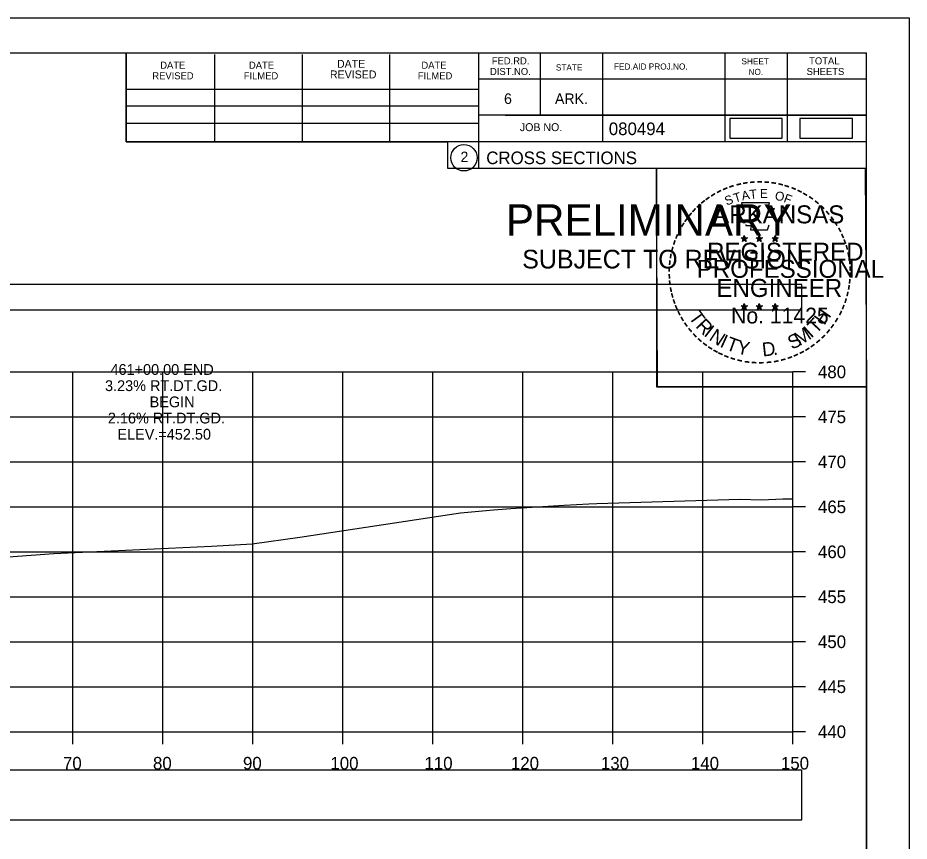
# Model space of a CAD drawing. Extents: x 1376273 to 1384221, y 378927 to 384592.
# Drawn here: x 1384121.8 to 1384220.8, y 380660.3 to 380751.8 of the extents above; entities that cross this region are included whole.
import ezdxf

# ---------------------------------------------------------------- set-up
doc = ezdxf.new("R2010")
doc.units = 0
for name, color, linetype in [('R_Axis', 7, 'Continuous'), ('R_Axis Annot', 7, 'Continuous'), ('R_Border', 7, 'Continuous'), ('R_Border PE', 7, 'Continuous'), ('R_Border Prem', 7, 'Continuous'), ('R_Drive', 7, 'Continuous'), ('R_Exist Surface', 7, 'Continuous'), ('R_Grid', 7, 'Continuous'), ('R_No Plot', 7, 'Continuous'), ('R_Xsect Elev', 7, 'Continuous')]:
    doc.layers.add(name, color=color, linetype=linetype)

msp = doc.modelspace()

# ---------------------------------------------------------------- linework, layer by layer
at = {"layer": 'R_Axis'}
for p, q in [((1384207.907, 380672.494), (1384207.907, 380712.494)), ((1384209.307, 380712.494), (1384207.907, 380712.494)), ((1384209.307, 380707.494), (1384207.907, 380707.494)), ((1384209.307, 380702.494), (1384207.907, 380702.494)), ((1384209.307, 380697.494), (1384207.907, 380697.494)), ((1384209.307, 380692.494), (1384207.907, 380692.494)), ((1384209.307, 380687.494), (1384207.907, 380687.494)), ((1384209.307, 380682.494), (1384207.907, 380682.494)), ((1384209.307, 380677.494), (1384207.907, 380677.494)), ((1383907.907, 380672.494), (1384207.907, 380672.494)), ((1384127.907, 380671.094), (1384127.907, 380672.494)), ((1384137.907, 380671.094), (1384137.907, 380672.494)), ((1384147.907, 380671.094), (1384147.907, 380672.494)), ((1384157.907, 380671.094), (1384157.907, 380672.494)), ((1384167.907, 380671.094), (1384167.907, 380672.494)), ((1384177.907, 380671.094), (1384177.907, 380672.494)), ((1384187.907, 380671.094), (1384187.907, 380672.494)), ((1384197.907, 380671.094), (1384197.907, 380672.494)), ((1384207.907, 380671.094), (1384207.907, 380672.494)), ((1384209.307, 380672.494), (1384207.907, 380672.494))]:
    msp.add_line(p, q, dxfattribs=at)
at = {"layer": 'R_Axis Annot'}
for points in [[(1383907.129, 380719.381), (1384208.931, 380719.381), (1384208.931, 380722.198), (1383907.129, 380722.198)], [(1383907.129, 380662.71), (1384208.931, 380662.71), (1384208.931, 380668.233), (1383907.129, 380668.233)]]:
    msp.add_lwpolyline(points, close=True, dxfattribs=at)
at = {"layer": 'R_Border'}
for p, q in [((1383899.907, 380747.954), (1384216.087, 380747.954)), ((1384133.827, 380738.074), (1384133.827, 380747.954)), ((1384172.987, 380747.954), (1384172.987, 380735.154)), ((1384179.827, 380747.954), (1384179.827, 380741.014)), ((1384186.767, 380747.954), (1384186.767, 380738.074)), ((1384200.347, 380747.954), (1384200.347, 380738.074)), ((1384207.287, 380747.954), (1384207.287, 380738.074)), ((1384216.087, 380542.494), (1384216.087, 380747.954)), ((1384143.687, 380738.074), (1384143.687, 380747.754)), ((1384153.447, 380738.074), (1384153.447, 380747.754)), ((1384163.127, 380738.074), (1384163.127, 380747.754)), ((1384216.087, 380745.014), (1384172.987, 380745.014)), ((1384216.087, 380745.034), (1384216.087, 380745.034)), ((1384133.827, 380743.934), (1384172.987, 380743.934)), ((1384133.827, 380742.074), (1384172.987, 380742.074)), ((1384216.087, 380741.014), (1384172.987, 380741.014)), ((1384175.947, 380741.014), (1384216.087, 380741.014)), ((1384133.827, 380738.074), (1384133.827, 380740.134)), ((1384133.827, 380740.134), (1384172.987, 380740.134)), ((1384216.087, 380738.074), (1384133.827, 380738.074)), ((1384172.987, 380735.154), (1384216.087, 380735.154))]:
    msp.add_line(p, q, dxfattribs=at)
msp.add_circle((1384171.374, 380736.29), 1.467, dxfattribs=at)
at = {"layer": 'R_Border PE'}
for p, q in [((1384202.172, 380727.41), (1384202.521, 380727.299)), ((1384202.172, 380727.41), (1384202.425, 380727.365)), ((1384202.172, 380727.41), (1384202.409, 380727.288)), ((1384202.305, 380727.002), (1384202.521, 380727.299)), ((1384202.305, 380727.002), (1384202.431, 380727.246)), ((1384202.305, 380727.002), (1384202.519, 380727.219)), ((1384202.521, 380727.664), (1384202.48, 380727.412)), ((1384202.734, 380727.002), (1384202.519, 380727.216)), ((1384202.521, 380727.299), (1384202.521, 380727.664)), ((1384202.521, 380727.664), (1384202.57, 380727.414)), ((1384202.868, 380727.41), (1384202.521, 380727.299)), ((1384202.734, 380727.002), (1384202.521, 380727.299)), ((1384202.868, 380727.41), (1384202.582, 380727.361)), ((1384202.734, 380727.002), (1384202.597, 380727.293)), ((1384202.868, 380727.41), (1384202.664, 380727.308)), ((1384203.842, 380727.41), (1384204.191, 380727.299)), ((1384203.842, 380727.41), (1384204.095, 380727.365)), ((1384203.842, 380727.41), (1384204.079, 380727.288)), ((1384203.975, 380727.002), (1384204.191, 380727.299)), ((1384203.975, 380727.002), (1384204.101, 380727.246)), ((1384203.975, 380727.002), (1384204.189, 380727.219)), ((1384204.191, 380727.664), (1384204.15, 380727.412)), ((1384204.404, 380727.002), (1384204.189, 380727.216)), ((1384204.191, 380727.299), (1384204.191, 380727.664)), ((1384204.191, 380727.664), (1384204.24, 380727.414)), ((1384204.538, 380727.41), (1384204.191, 380727.299)), ((1384204.404, 380727.002), (1384204.191, 380727.299)), ((1384204.538, 380727.41), (1384204.252, 380727.361)), ((1384204.404, 380727.002), (1384204.267, 380727.293)), ((1384204.538, 380727.41), (1384204.334, 380727.308)), ((1384205.606, 380727.398), (1384205.955, 380727.287)), ((1384205.606, 380727.398), (1384205.859, 380727.353)), ((1384205.606, 380727.398), (1384205.843, 380727.276)), ((1384205.739, 380726.99), (1384205.955, 380727.287)), ((1384205.739, 380726.99), (1384205.865, 380727.234)), ((1384205.739, 380726.99), (1384205.953, 380727.207)), ((1384205.955, 380727.652), (1384205.914, 380727.4)), ((1384206.168, 380726.99), (1384205.953, 380727.204)), ((1384205.955, 380727.287), (1384205.955, 380727.652)), ((1384205.955, 380727.652), (1384206.004, 380727.402)), ((1384206.302, 380727.398), (1384205.955, 380727.287)), ((1384206.168, 380726.99), (1384205.955, 380727.287)), ((1384206.302, 380727.398), (1384206.016, 380727.349)), ((1384206.168, 380726.99), (1384206.031, 380727.281)), ((1384206.302, 380727.398), (1384206.098, 380727.296)), ((1384202.168, 380719.837), (1384202.517, 380719.726)), ((1384202.168, 380719.837), (1384202.421, 380719.792)), ((1384202.168, 380719.837), (1384202.405, 380719.715)), ((1384202.301, 380719.429), (1384202.517, 380719.726)), ((1384202.301, 380719.429), (1384202.427, 380719.673)), ((1384202.301, 380719.429), (1384202.515, 380719.646)), ((1384202.517, 380720.091), (1384202.476, 380719.839)), ((1384202.73, 380719.429), (1384202.515, 380719.643)), ((1384202.517, 380719.726), (1384202.517, 380720.091)), ((1384202.517, 380720.091), (1384202.566, 380719.841)), ((1384202.864, 380719.837), (1384202.517, 380719.726)), ((1384202.73, 380719.429), (1384202.517, 380719.726)), ((1384202.864, 380719.837), (1384202.578, 380719.788)), ((1384202.73, 380719.429), (1384202.593, 380719.72)), ((1384202.864, 380719.837), (1384202.66, 380719.735)), ((1384203.837, 380719.837), (1384204.186, 380719.726)), ((1384203.837, 380719.837), (1384204.09, 380719.792)), ((1384203.837, 380719.837), (1384204.074, 380719.715)), ((1384203.97, 380719.429), (1384204.186, 380719.726)), ((1384203.97, 380719.429), (1384204.096, 380719.673)), ((1384203.97, 380719.429), (1384204.184, 380719.646)), ((1384204.186, 380720.091), (1384204.145, 380719.839)), ((1384204.399, 380719.429), (1384204.184, 380719.643)), ((1384204.186, 380719.726), (1384204.186, 380720.091)), ((1384204.186, 380720.091), (1384204.235, 380719.841)), ((1384204.533, 380719.837), (1384204.186, 380719.726)), ((1384204.399, 380719.429), (1384204.186, 380719.726)), ((1384204.533, 380719.837), (1384204.247, 380719.788)), ((1384204.399, 380719.429), (1384204.262, 380719.72)), ((1384204.533, 380719.837), (1384204.329, 380719.735)), ((1384205.604, 380719.827), (1384205.953, 380719.716)), ((1384205.604, 380719.827), (1384205.857, 380719.782)), ((1384205.604, 380719.827), (1384205.841, 380719.705)), ((1384205.737, 380719.419), (1384205.953, 380719.716)), ((1384205.737, 380719.419), (1384205.863, 380719.663)), ((1384205.737, 380719.419), (1384205.951, 380719.636)), ((1384205.953, 380720.081), (1384205.912, 380719.829)), ((1384206.166, 380719.419), (1384205.951, 380719.633)), ((1384205.953, 380719.716), (1384205.953, 380720.081)), ((1384205.953, 380720.081), (1384206.002, 380719.831)), ((1384206.3, 380719.827), (1384205.953, 380719.716)), ((1384206.166, 380719.419), (1384205.953, 380719.716)), ((1384206.3, 380719.827), (1384206.014, 380719.778)), ((1384206.166, 380719.419), (1384206.029, 380719.71)), ((1384206.3, 380719.827), (1384206.096, 380719.725))]:
    msp.add_line(p, q, dxfattribs=at)
for points in [[(1384202.213, 380731.288), (1384202.482, 380730.461)], [(1384205.724, 380730.366), (1384205.866, 380730.65), (1384205.181, 380730.626), (1384205.329, 380731.288), (1384202.213, 380731.288)], [(1384202.705, 380728.865), (1384202.705, 380728.778), (1384203.268, 380728.759), (1384203.214, 380728.286), (1384205.084, 380728.286), (1384205.285, 380728.822)], [(1384202.521, 380727.664), (1384202.734, 380727.002), (1384202.172, 380727.41), (1384202.868, 380727.41), (1384202.305, 380727.002), (1384202.521, 380727.664)], [(1384204.191, 380727.664), (1384204.404, 380727.002), (1384203.842, 380727.41), (1384204.538, 380727.41), (1384203.975, 380727.002), (1384204.191, 380727.664)], [(1384205.955, 380727.652), (1384206.168, 380726.99), (1384205.606, 380727.398), (1384206.302, 380727.398), (1384205.739, 380726.99), (1384205.955, 380727.652)], [(1384202.517, 380720.091), (1384202.73, 380719.429), (1384202.168, 380719.837), (1384202.864, 380719.837), (1384202.301, 380719.429), (1384202.517, 380720.091)], [(1384204.186, 380720.091), (1384204.399, 380719.429), (1384203.837, 380719.837), (1384204.533, 380719.837), (1384203.97, 380719.429), (1384204.186, 380720.091)], [(1384205.953, 380720.081), (1384206.166, 380719.419), (1384205.604, 380719.827), (1384206.3, 380719.827), (1384205.737, 380719.419), (1384205.953, 380720.081)]]:
    msp.add_lwpolyline(points, dxfattribs=at)
for centre, radius in [((1384202.52, 380727.298), 0.172), ((1384202.52, 380727.298), 0.145), ((1384202.52, 380727.298), 0.116), ((1384202.52, 380727.298), 0.0991), ((1384202.52, 380727.298), 0.0747), ((1384202.52, 380727.298), 0.0495), ((1384202.52, 380727.298), 0.0296), ((1384204.19, 380727.298), 0.172), ((1384204.19, 380727.298), 0.145), ((1384204.19, 380727.298), 0.116), ((1384204.19, 380727.298), 0.0991), ((1384204.19, 380727.298), 0.0747), ((1384204.19, 380727.298), 0.0495), ((1384204.19, 380727.298), 0.0296), ((1384205.954, 380727.286), 0.172), ((1384205.954, 380727.286), 0.145), ((1384205.954, 380727.286), 0.116), ((1384205.954, 380727.286), 0.0991), ((1384205.954, 380727.286), 0.0747), ((1384205.954, 380727.286), 0.0495), ((1384205.954, 380727.286), 0.0296), ((1384202.516, 380719.725), 0.172), ((1384202.516, 380719.725), 0.145), ((1384202.516, 380719.725), 0.116), ((1384202.516, 380719.725), 0.0991), ((1384202.516, 380719.725), 0.0747), ((1384202.516, 380719.725), 0.0495), ((1384202.516, 380719.725), 0.0296), ((1384204.185, 380719.725), 0.172), ((1384204.185, 380719.725), 0.145), ((1384204.185, 380719.725), 0.116), ((1384204.185, 380719.725), 0.0991), ((1384204.185, 380719.725), 0.0747), ((1384204.185, 380719.725), 0.0495), ((1384204.185, 380719.725), 0.0296), ((1384205.952, 380719.715), 0.172), ((1384205.952, 380719.715), 0.145), ((1384205.952, 380719.715), 0.116), ((1384205.952, 380719.715), 0.0991), ((1384205.952, 380719.715), 0.0747), ((1384205.952, 380719.715), 0.0495), ((1384205.952, 380719.715), 0.0296)]:
    msp.add_circle(centre, radius, dxfattribs=at)
at = {"layer": 'R_Drive'}
for points in [[(1384200.908, 380738.465), (1384206.742, 380738.465), (1384206.742, 380740.652), (1384200.908, 380740.652)], [(1384208.695, 380738.454), (1384214.528, 380738.454), (1384214.528, 380740.641), (1384208.695, 380740.641)]]:
    msp.add_lwpolyline(points, close=True, dxfattribs=at)
at = {"layer": 'R_Exist Surface'}
msp.add_lwpolyline([(1384113.165, 380691.392), (1384125.8, 380692.32), (1384143.33, 380693.102), (1384147.825, 380693.394), (1384153.126, 380694.111), (1384170.971, 380696.81), (1384174.647, 380697.174), (1384176.577, 380697.325), (1384182.504, 380697.667), (1384185.239, 380697.828), (1384186.141, 380697.866), (1384202.012, 380698.351), (1384204.444, 380698.266), (1384206.792, 380698.382), (1384207.628, 380698.38), (1384207.907, 380698.388)], dxfattribs=at)
at = {"layer": 'R_Grid'}
for p, q in [((1383907.907, 380712.494), (1384207.907, 380712.494)), ((1384127.907, 380672.494), (1384127.907, 380712.494)), ((1384137.907, 380672.494), (1384137.907, 380712.494)), ((1384147.907, 380672.494), (1384147.907, 380712.494)), ((1384157.907, 380672.494), (1384157.907, 380712.494)), ((1384167.907, 380672.494), (1384167.907, 380712.494)), ((1384177.907, 380672.494), (1384177.907, 380712.494)), ((1384187.907, 380672.494), (1384187.907, 380712.494)), ((1384197.907, 380672.494), (1384197.907, 380712.494)), ((1384207.907, 380672.494), (1384207.907, 380712.494)), ((1383907.907, 380707.494), (1384207.907, 380707.494)), ((1383907.907, 380702.494), (1384207.907, 380702.494)), ((1383907.907, 380697.494), (1384207.907, 380697.494)), ((1383907.907, 380692.494), (1384207.907, 380692.494)), ((1383907.907, 380687.494), (1384207.907, 380687.494)), ((1383907.907, 380682.494), (1384207.907, 380682.494)), ((1383907.907, 380677.494), (1384207.907, 380677.494)), ((1383907.907, 380672.494), (1384207.907, 380672.494))]:
    msp.add_line(p, q, dxfattribs=at)
at = {"layer": 'R_No Plot'}
for p, q in [((1383887.506, 380751.849), (1384220.84, 380751.849)), ((1384192.121, 380712.699), (1384192.121, 380712.699))]:
    msp.add_line(p, q, dxfattribs=at)
for points in [[(1383887.5, 380751.849), (1384220.84, 380751.849), (1384220.84, 380538.511), (1383887.5, 380538.511)], [(1384133.827, 380747.954), (1384133.827, 380738.074), (1384169.559, 380738.074), (1384169.559, 380735.154), (1384192.759, 380735.154), (1384192.759, 380710.822), (1384216.087, 380710.822), (1384216.087, 380542.494), (1383899.907, 380542.494), (1383899.907, 380747.954)], [(1384192.759, 380735.154), (1384215.966, 380735.154), (1384216.087, 380710.822), (1384192.879, 380710.822)]]:
    msp.add_lwpolyline(points, close=True, dxfattribs=at)

# ---------------------------------------------------------------- texts
at = {"layer": 'R_Axis Annot'}
for s, p in [('480', (1384210.707, 380711.794)), ('475', (1384210.707, 380706.794)), ('470', (1384210.707, 380701.794)), ('465', (1384210.707, 380696.794)), ('460', (1384210.707, 380691.794)), ('455', (1384210.707, 380686.794)), ('450', (1384210.707, 380681.794)), ('445', (1384210.707, 380676.794)), ('440', (1384210.707, 380671.794)), ('70', (1384126.821, 380668.294)), ('80', (1384136.821, 380668.294)), ('90', (1384146.821, 380668.294)), ('100', (1384156.535, 380668.294)), ('110', (1384166.987, 380668.294)), ('120', (1384176.59, 380668.294)), ('130', (1384186.59, 380668.294)), ('140', (1384196.59, 380668.294)), ('150', (1384206.59, 380668.294))]:
    msp.add_text(s, height=1.4, dxfattribs=at).set_placement(p)
at = {"layer": 'R_Border'}
for s, height, p in [('DATE', 0.7819, (1384137.627, 380746.194)), ('DATE', 0.7819, (1384147.487, 380746.194)), ('DATE', 0.8792, (1384157.267, 380746.294)), ('DATE', 0.7819, (1384166.647, 380746.194)), ('FED.RD.', 0.7819, (1384174.467, 380746.674)), ('SHEET', 0.684, (1384202.207, 380746.674)), ('TOTAL', 0.7819, (1384209.727, 380746.674)), ('REVISED', 0.8792, (1384156.487, 380745.114)), ('DIST.NO.', 0.7819, (1384174.267, 380745.494)), ('STATE', 0.684, (1384181.587, 380745.994)), ('FED.AID PROJ.NO.', 0.684, (1384188.047, 380746.094)), ('NO.', 0.684, (1384202.987, 380745.494)), ('SHEETS', 0.7819, (1384209.447, 380745.494)), ('REVISED', 0.7819, (1384136.747, 380745.014)), ('FILMED', 0.7819, (1384146.907, 380745.014)), ('FILMED', 0.7819, (1384166.247, 380745.014)), ('6', 1.172, (1384175.827, 380742.274)), ('ARK.', 1.1723, (1384181.487, 380742.274)), ('JOB NO.', 0.8792, (1384177.587, 380739.254)), ('080494', 1.4, (1384187.463, 380738.814)), ('2', 1.172, (1384170.991, 380735.804)), ('CROSS SECTIONS', 1.4, (1384173.851, 380735.584))]:
    msp.add_text(s, height=height, rotation=360, dxfattribs=at).set_placement(p)
at = {"layer": 'R_Border PE'}
for s, height, rotation, p in [('-', 1.6, 19.17608, (1384200.961, 380732.415)), ('-', 1.6, 13.63015, (1384201.711, 380732.656)), ('-', 1.6, 10.21935, (1384202.389, 380732.818)), ('-', 1.6, 5.89682, (1384203.118, 380732.928)), ('-', 1.6, 0.18623, (1384203.89, 380733)), ('-', 1.6, 357.74304, (1384204.613, 380732.987)), ('-', 1.6, 352.16172, (1384205.357, 380732.931)), ('-', 1.6, 347.20489, (1384206.076, 380732.817)), ('-', 1.6, 342.3362, (1384206.711, 380732.662)), ('-', 1.6, 337.85509, (1384207.446, 380732.439)), ('-', 1.6, 34.06357, (1384199.097, 380731.459)), ('-', 1.6, 28.79182, (1384199.694, 380731.829)), ('-', 1.6, 24.30721, (1384200.327, 380732.146)), ('S', 1, 21.59401, (1384200.568, 380730.966)), ('T', 1, 16.4036, (1384201.482, 380731.297)), ('A', 1, 11.21318, (1384202.308, 380731.548)), ('T', 1, 6.02276, (1384203.157, 380731.714)), ('E', 1, 0.83234, (1384204.262, 380731.824)), ('O', 1, 350.4515, (1384205.866, 380731.614)), ('F', 1, 340.07066, (1384206.82, 380731.386)), ('-', 1.6, 334.12109, (1384208.077, 380732.168)), ('-', 1.6, 329.64089, (1384208.656, 380731.885)), ('-', 1.6, 42.96224, (1384197.61, 380730.269)), ('-', 1.6, 38.95066, (1384198.043, 380730.686)), ('-', 1.6, 36.23174, (1384198.519, 380731.064)), ('-', 1.6, 325.86266, (1384209.299, 380731.524)), ('-', 1.6, 320.52971, (1384209.909, 380731.098)), ('-', 1.6, 50.61417, (1384196.759, 380729.305)), ('-', 1.6, 48.42305, (1384197.162, 380729.791)), ('ARKANSAS', 2, 360, (1384199.066, 380729)), ('-', 1.6, 315.57859, (1384210.508, 380730.61)), ('-', 1.6, 309.87973, (1384211.077, 380730.06)), ('-', 1.6, 58.07063, (1384196.021, 380728.211)), ('-', 1.6, 54.23247, (1384196.346, 380728.738)), ('-', 1.6, 306.65218, (1384211.602, 380729.458)), ('-', 1.4, 303.67529, (1384212.088, 380728.89)), ('-', 1.6, 62.87135, (1384195.708, 380727.597)), ('-', 1.6, 299.66835, (1384212.407, 380728.283)), ('-', 1.6, 72.39447, (1384195.23, 380726.356)), ('-', 1.6, 67.77427, (1384195.449, 380726.986)), ('DWB', 0.01, 360, (1384202.508, 380727.293)), ('DWB', 0.01, 360, (1384204.178, 380727.293)), ('DWB', 0.01, 360, (1384205.942, 380727.282)), ('-', 1.6, 294.66279, (1384212.731, 380727.671)), ('-', 1.6, 290.57283, (1384212.988, 380727.094)), ('-', 1.6, 75.46096, (1384195.033, 380725.642)), ('REGISTERED', 2, 360, (1384198.388, 380724.851)), ('-', 1.6, 285.12326, (1384213.222, 380726.514)), ('-', 1.6, 81.20126, (1384194.901, 380724.929)), ('-', 1.6, 280.54934, (1384213.422, 380725.772)), ('-', 1.6, 89.06224, (1384194.8, 380723.537)), ('-', 1.6, 85.18634, (1384194.825, 380724.238)), ('PROFESSIONAL', 2, 360, (1384197.24, 380722.947)), ('-', 1.6, 276.59616, (1384213.584, 380725.004)), ('-', 1.6, 274.33011, (1384213.644, 380724.282)), ('-', 1.6, 94.19588, (1384194.835, 380722.812)), ('-', 1.6, 269.94067, (1384213.678, 380723.65)), ('-', 1.6, 98.94793, (1384194.907, 380722.145)), ('ENGINEER', 2, 360, (1384199.427, 380720.822)), ('-', 1.6, 263.5172, (1384213.659, 380722.984)), ('-', 1.6, 101.71495, (1384195.042, 380721.412)), ('-', 1.6, 105.45785, (1384195.204, 380720.817)), ('-', 1.6, 255.7626, (1384213.478, 380721.652)), ('-', 1.6, 260.99529, (1384213.588, 380722.33)), ('-', 1.6, 109.08742, (1384195.419, 380720.186)), ('-', 1.6, 252.86809, (1384213.297, 380720.932)), ('-', 1.6, 114.06432, (1384195.673, 380719.59)), ('-', 1.6, 115.72885, (1384195.978, 380718.972)), ('T', 1.54, 306.04056, (1384196.277, 380718.564)), ('No. 11425', 1.757, 360, (1384201.054, 380717.871)), ('DWB', 0.01, 360, (1384202.504, 380719.72)), ('DWB', 0.01, 360, (1384204.173, 380719.721)), ('DWB', 0.01, 360, (1384205.94, 380719.711)), ('H', 1.54, 54.60883, (1384211.397, 380717.599)), ('-', 1.6, 244.61971, (1384212.812, 380719.63)), ('-', 1.6, 247.88866, (1384213.074, 380720.259)), ('-', 1.6, 120.44712, (1384196.335, 380718.386)), ('R', 1.54, 314.00497, (1384197.039, 380717.516)), ('T', 1.54, 46.64442, (1384210.507, 380716.656)), ('-', 1.6, 239.07125, (1384212.418, 380718.878)), ('-', 1.6, 125.89344, (1384196.738, 380717.825)), ('-', 1.6, 130.71812, (1384197.2, 380717.273)), ('I', 1.54, 321.96938, (1384197.94, 380716.584)), ('N', 1.54, 326.50021, (1384198.507, 380716.112)), ('M', 1.54, 32.65632, (1384208.661, 380715.331)), ('I', 1.54, 42.11359, (1384209.946, 380716.178)), ('-', 1.6, 231.25377, (1384211.586, 380717.659)), ('-', 1.6, 233.84524, (1384212.016, 380718.225)), ('-', 1.6, 134.22381, (1384197.717, 380716.728)), ('-', 1.6, 138.93382, (1384198.242, 380716.264)), ('I', 1.54, 335.36034, (1384199.715, 380715.326)), ('T', 1.54, 339.89117, (1384200.376, 380714.999)), ('S', 1.54, 26.9312, (1384207.823, 380714.925)), ('-', 1.6, 225.76533, (1384211.107, 380717.095)), ('-', 1.6, 144.64634, (1384198.798, 380715.858)), ('-', 1.6, 148.08978, (1384199.359, 380715.487)), ('Y', 1.54, 347.85558, (1384201.593, 380714.553)), ('D', 1.54, 6.39691, (1384204.578, 380714.195)), ('-', 1.6, 212.24909, (1384209.502, 380715.727)), ('-', 1.6, 215.73633, (1384210.036, 380716.114)), ('-', 1.6, 221.08509, (1384210.585, 380716.586)), ('-', 1.6, 151.57039, (1384199.938, 380715.162)), ('-', 1.6, 154.60019, (1384200.46, 380714.915)), ('-', 1.6, 158.56121, (1384201.084, 380714.661)), ('.', 1.54, 13.76417, (1384205.77, 380714.322)), ('-', 1.6, 200.71842, (1384207.701, 380714.789)), ('-', 1.6, 204.25161, (1384208.32, 380715.062)), ('-', 1.6, 207.35684, (1384208.944, 380715.381)), ('-', 1.6, 162.79826, (1384201.771, 380714.448)), ('-', 1.6, 167.55551, (1384202.486, 380714.284)), ('-', 1.6, 173.11546, (1384203.258, 380714.174)), ('-', 1.6, 176.51827, (1384204.006, 380714.121)), ('-', 1.6, 181.59176, (1384204.75, 380714.14)), ('-', 1.6, 185.81666, (1384205.559, 380714.216)), ('-', 1.6, 191.28576, (1384206.295, 380714.348)), ('-', 1.6, 195.47429, (1384207.024, 380714.547))]:
    msp.add_text(s, height=height, rotation=rotation, dxfattribs=at).set_placement(p)
at = {"layer": 'R_Border Prem'}
for s, height, p in [('PRELIMINARY', 3.5, (1384176.038, 380727.618)), ('DWB', 0.01, (1384176.785, 380729.467)), ('SUBJECT TO REVISION', 2.07511, (1384177.847, 380723.989))]:
    msp.add_text(s, height=height, rotation=360, dxfattribs=at).set_placement(p)
at = {"layer": 'R_Xsect Elev'}
for s, p in [('461+00.00 END', (1384132.104, 380712.159)), ('3.23% RT.DT.GD.', (1384131.495, 380710.359)), ('BEGIN', (1384136.451, 380708.559)), ('2.16% RT.DT.GD.', (1384131.807, 380706.759)), ('ELEV.=452.50', (1384132.87, 380704.959))]:
    msp.add_text(s, height=1.2, rotation=360, dxfattribs=at).set_placement(p)

doc.saveas('drawing.dxf')
